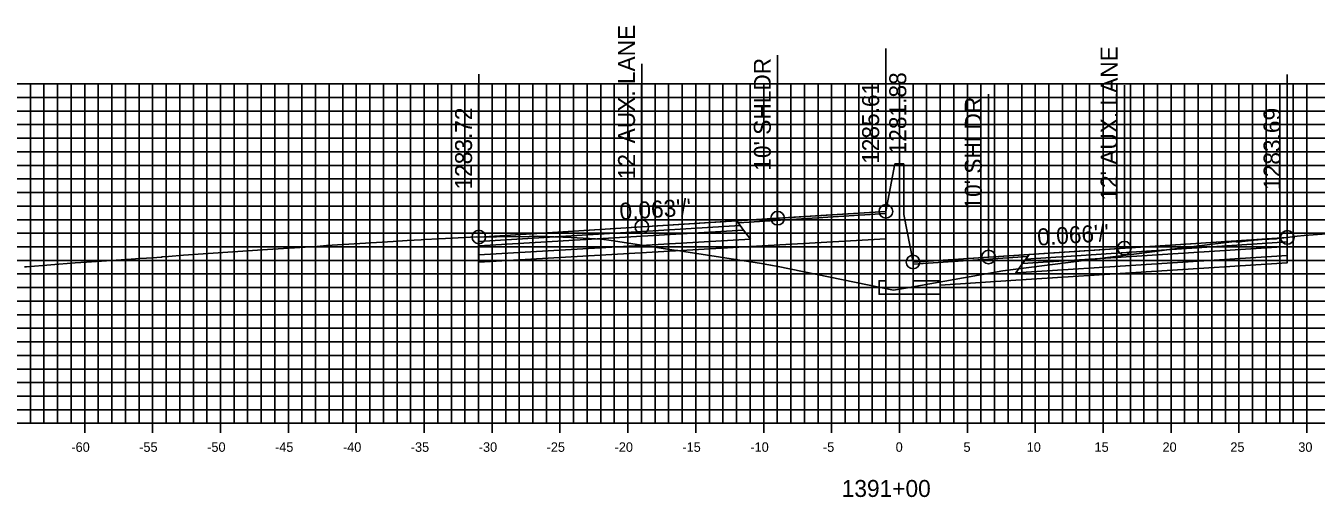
# Model space of a CAD drawing. Extents: x 674939 to 678919, y 750652 to 765176.
# Drawn here: x 678674.2 to 678769.2, y 755817.1 to 755851.8 of the extents above; entities that cross this region are included whole.
import ezdxf

# ---------------------------------------------------------------- set-up
doc = ezdxf.new("R2010")
doc.units = 0
for name, color, linetype in [('Level 10', 7, 'Continuous'), ('Level 17', 7, 'Continuous'), ('Level 18', 7, 'Continuous'), ('Level 19', 7, 'Continuous'), ('Level 20', 7, 'Continuous'), ('Level 22', 7, 'Continuous'), ('Level 23', 7, 'Continuous'), ('Level 4', 7, 'Continuous'), ('Level 8', 7, 'Continuous'), ('Level 9', 7, 'Continuous')]:
    doc.layers.add(name, color=color, linetype=linetype)

msp = doc.modelspace()

# ---------------------------------------------------------------- linework, layer by layer
at = {"layer": 'Level 10'}
msp.add_lwpolyline([(678674.097, 755834.068), (678674.236, 755834.083), (678677.822, 755834.364), (678678.671, 755834.428), (678681.952, 755834.651), (678682.597, 755834.692), (678683.585, 755834.743), (678683.833, 755834.763), (678684.195, 755834.8), (678684.237, 755834.803), (678684.699, 755834.85), (678685.807, 755834.93), (678691.263, 755835.309), (678691.994, 755835.354), (678695.164, 755835.558), (678695.5, 755835.557), (678695.564, 755835.554), (678695.661, 755835.571), (678696.332, 755835.651), (678701.243, 755835.951), (678702.288, 755836.014), (678703.305, 755836.065), (678703.577, 755836.08), (678704.596, 755836.138), (678705.618, 755836.187), (678706.033, 755836.204), (678707.397, 755836.275), (678707.558, 755836.273), (678707.586, 755836.275), (678707.615, 755836.274), (678708.652, 755836.28), (678708.854, 755836.282), (678711.259, 755836.319), (678711.54, 755836.327), (678711.624, 755836.323), (678711.853, 755836.337), (678714.368, 755836.226), (678716.588, 755836.125), (678717.298, 755836.018), (678721.94, 755835.315), (678722.212, 755835.274), (678722.651, 755835.206), (678728.377, 755834.315), (678729.039, 755834.201), (678729.596, 755834.096), (678738.1, 755832.362), (678738.965, 755832.511), (678746.141, 755833.779), (678748.053, 755834.026), (678757.325, 755835.214), (678758.217, 755835.321), (678762.994, 755835.927), (678763.012, 755835.929), (678763.307, 755835.933), (678763.36, 755835.923), (678763.507, 755835.903), (678763.772, 755835.932), (678764.653, 755836.031), (678765.244, 755836.083), (678766.269, 755836.149), (678766.354, 755836.158), (678767.093, 755836.244), (678767.809, 755836.328), (678768.327, 755836.381), (678776.276, 755836.964)], dxfattribs=at)
at = {"layer": 'Level 17'}
for points in [[(678738.203, 755841.661), (678737.533, 755838.161)], [(678738.203, 755841.661), (678738.203, 755841.661)], [(678738.203, 755841.661), (678738.863, 755841.661)], [(678738.863, 755841.661), (678738.863, 755837.929)], [(678737.533, 755838.161), (678737.533, 755833.054), (678737.033, 755833.054), (678737.033, 755832.054), (678741.533, 755832.054), (678741.533, 755833.054), (678739.533, 755833.054), (678739.533, 755834.429)], [(678738.863, 755837.929), (678739.533, 755834.429)]]:
    msp.add_lwpolyline(points, dxfattribs=at)
at = {"layer": 'Level 18'}
for points in [[(678737.533, 755838.161), (678729.558, 755837.659), (678719.558, 755837.029), (678707.558, 755836.273)], [(678767.093, 755836.244), (678755.093, 755835.454), (678745.093, 755834.796), (678739.533, 755834.429)]]:
    msp.add_lwpolyline(points, dxfattribs=at)
for points in [[(678726.675, 755837.309), (678737.533, 755838.001), (678737.533, 755838.161), (678726.558, 755837.47)], [(678707.558, 755836.273), (678707.558, 755835.943), (678726.808, 755837.13), (678726.558, 755837.47)], [(678767.093, 755836.244), (678767.093, 755835.914), (678747.843, 755834.653), (678748.093, 755834.993)], [(678747.975, 755834.833), (678739.533, 755834.269), (678739.533, 755834.429), (678748.093, 755834.993)]]:
    msp.add_lwpolyline(points, close=True, dxfattribs=at)
at = {"layer": 'Level 19'}
for points in [[(678707.558, 755835.943), (678707.558, 755835.613), (678727.058, 755836.79), (678726.808, 755837.13)], [(678707.558, 755835.613), (678707.558, 755834.953), (678727.558, 755836.11), (678727.058, 755836.79)], [(678767.093, 755835.914), (678767.093, 755835.584), (678747.593, 755834.313), (678747.843, 755834.653)], [(678767.093, 755835.584), (678767.093, 755834.924), (678747.093, 755833.633), (678747.593, 755834.313)]]:
    msp.add_lwpolyline(points, close=True, dxfattribs=at)
for points in [[(678727.558, 755835.57), (678737.533, 755836.147)], [(678707.558, 755834.953), (678707.558, 755834.413), (678727.558, 755835.57)], [(678767.093, 755834.924), (678767.094, 755834.384), (678747.093, 755833.093)], [(678747.093, 755833.093), (678741.533, 755832.734)]]:
    msp.add_lwpolyline(points, dxfattribs=at)
at = {"layer": 'Level 20'}
for p, q in [((678638.533, 755847.551), (678838.533, 755847.551)), ((678674.533, 755822.551), (678674.533, 755847.551)), ((678675.533, 755822.551), (678675.533, 755847.551)), ((678676.533, 755822.551), (678676.533, 755847.551)), ((678677.533, 755822.551), (678677.533, 755847.551)), ((678678.533, 755822.551), (678678.533, 755847.551)), ((678679.533, 755822.551), (678679.533, 755847.551)), ((678680.533, 755822.551), (678680.533, 755847.551)), ((678681.533, 755822.551), (678681.533, 755847.551)), ((678682.533, 755822.551), (678682.533, 755847.551)), ((678683.533, 755822.551), (678683.533, 755847.551)), ((678684.533, 755822.551), (678684.533, 755847.551)), ((678685.533, 755822.551), (678685.533, 755847.551)), ((678686.533, 755822.551), (678686.533, 755847.551)), ((678687.533, 755822.551), (678687.533, 755847.551)), ((678688.533, 755822.551), (678688.533, 755847.551)), ((678689.533, 755822.551), (678689.533, 755847.551)), ((678690.533, 755822.551), (678690.533, 755847.551)), ((678691.533, 755822.551), (678691.533, 755847.551)), ((678692.533, 755822.551), (678692.533, 755847.551)), ((678693.533, 755822.551), (678693.533, 755847.551)), ((678694.533, 755822.551), (678694.533, 755847.551)), ((678695.533, 755822.551), (678695.533, 755847.551)), ((678696.533, 755822.551), (678696.533, 755847.551)), ((678697.533, 755822.551), (678697.533, 755847.551)), ((678698.533, 755822.551), (678698.533, 755847.551)), ((678699.533, 755822.551), (678699.533, 755847.551)), ((678700.533, 755822.551), (678700.533, 755847.551)), ((678701.533, 755822.551), (678701.533, 755847.551)), ((678702.533, 755822.551), (678702.533, 755847.551)), ((678703.533, 755822.551), (678703.533, 755847.551)), ((678704.533, 755822.551), (678704.533, 755847.551)), ((678705.533, 755822.551), (678705.533, 755847.551)), ((678706.533, 755822.551), (678706.533, 755847.551)), ((678707.533, 755822.551), (678707.533, 755847.551)), ((678708.533, 755822.551), (678708.533, 755847.551)), ((678709.533, 755822.551), (678709.533, 755847.551)), ((678710.533, 755822.551), (678710.533, 755847.551)), ((678711.533, 755822.551), (678711.533, 755847.551)), ((678712.533, 755822.551), (678712.533, 755847.551)), ((678713.533, 755822.551), (678713.533, 755847.551)), ((678714.533, 755822.551), (678714.533, 755847.551)), ((678715.533, 755822.551), (678715.533, 755847.551)), ((678716.533, 755822.551), (678716.533, 755847.551)), ((678717.533, 755822.551), (678717.533, 755847.551)), ((678718.533, 755822.551), (678718.533, 755847.551)), ((678719.533, 755822.551), (678719.533, 755847.551)), ((678720.533, 755822.551), (678720.533, 755847.551)), ((678721.533, 755822.551), (678721.533, 755847.551)), ((678722.533, 755822.551), (678722.533, 755847.551)), ((678723.533, 755822.551), (678723.533, 755847.551)), ((678724.533, 755822.551), (678724.533, 755847.551)), ((678725.533, 755822.551), (678725.533, 755847.551)), ((678726.533, 755822.551), (678726.533, 755847.551)), ((678727.533, 755822.551), (678727.533, 755847.551)), ((678728.533, 755822.551), (678728.533, 755847.551)), ((678729.533, 755822.551), (678729.533, 755847.551)), ((678730.533, 755822.551), (678730.533, 755847.551)), ((678731.533, 755822.551), (678731.533, 755847.551)), ((678732.533, 755822.551), (678732.533, 755847.551)), ((678733.533, 755822.551), (678733.533, 755847.551)), ((678734.533, 755822.551), (678734.533, 755847.551)), ((678735.533, 755822.551), (678735.533, 755847.551)), ((678736.533, 755822.551), (678736.533, 755847.551)), ((678737.533, 755822.551), (678737.533, 755847.551)), ((678738.533, 755822.551), (678738.533, 755847.551)), ((678739.533, 755822.551), (678739.533, 755847.551)), ((678740.533, 755822.551), (678740.533, 755847.551)), ((678741.533, 755822.551), (678741.533, 755847.551)), ((678742.533, 755822.551), (678742.533, 755847.551)), ((678743.533, 755822.551), (678743.533, 755847.551)), ((678744.533, 755822.551), (678744.533, 755847.551)), ((678745.533, 755822.551), (678745.533, 755847.551)), ((678746.533, 755822.551), (678746.533, 755847.551)), ((678747.533, 755822.551), (678747.533, 755847.551)), ((678748.533, 755822.551), (678748.533, 755847.551)), ((678749.533, 755822.551), (678749.533, 755847.551)), ((678750.533, 755822.551), (678750.533, 755847.551)), ((678751.533, 755822.551), (678751.533, 755847.551)), ((678752.533, 755822.551), (678752.533, 755847.551)), ((678753.533, 755822.551), (678753.533, 755847.551)), ((678754.533, 755822.551), (678754.533, 755847.551)), ((678755.533, 755822.551), (678755.533, 755847.551)), ((678756.533, 755822.551), (678756.533, 755847.551)), ((678757.533, 755822.551), (678757.533, 755847.551)), ((678758.533, 755822.551), (678758.533, 755847.551)), ((678759.533, 755822.551), (678759.533, 755847.551)), ((678760.533, 755822.551), (678760.533, 755847.551)), ((678761.533, 755822.551), (678761.533, 755847.551)), ((678762.533, 755822.551), (678762.533, 755847.551)), ((678763.533, 755822.551), (678763.533, 755847.551)), ((678764.533, 755822.551), (678764.533, 755847.551)), ((678765.533, 755822.551), (678765.533, 755847.551)), ((678766.533, 755822.551), (678766.533, 755847.551)), ((678767.533, 755822.551), (678767.533, 755847.551)), ((678768.533, 755822.551), (678768.533, 755847.551)), ((678638.533, 755846.551), (678838.533, 755846.551)), ((678638.533, 755845.551), (678838.533, 755845.551)), ((678638.533, 755844.551), (678838.533, 755844.551)), ((678638.533, 755843.551), (678838.533, 755843.551)), ((678638.533, 755842.551), (678838.533, 755842.551)), ((678638.533, 755841.551), (678838.533, 755841.551)), ((678638.533, 755840.551), (678838.533, 755840.551)), ((678638.533, 755839.551), (678838.533, 755839.551)), ((678638.533, 755838.551), (678838.533, 755838.551)), ((678638.533, 755837.551), (678838.533, 755837.551)), ((678638.533, 755836.551), (678838.533, 755836.551)), ((678638.533, 755835.551), (678838.533, 755835.551)), ((678638.533, 755834.551), (678838.533, 755834.551)), ((678638.533, 755833.551), (678838.533, 755833.551)), ((678638.533, 755832.551), (678838.533, 755832.551)), ((678638.533, 755831.551), (678838.533, 755831.551)), ((678638.533, 755830.551), (678838.533, 755830.551)), ((678638.533, 755829.551), (678838.533, 755829.551)), ((678638.533, 755828.551), (678838.533, 755828.551)), ((678638.533, 755827.551), (678838.533, 755827.551)), ((678638.533, 755826.551), (678838.533, 755826.551)), ((678638.533, 755825.551), (678838.533, 755825.551)), ((678638.533, 755824.551), (678838.533, 755824.551)), ((678638.533, 755823.551), (678838.533, 755823.551)), ((678638.533, 755822.551), (678838.533, 755822.551))]:
    msp.add_line(p, q, dxfattribs=at)
at = {"layer": 'Level 23'}
for p, q in [((678737.533, 755838.161), (678737.533, 755850.161)), ((678719.558, 755837.029), (678719.558, 755849.029)), ((678729.558, 755837.659), (678729.558, 755849.659)), ((678707.558, 755836.273), (678707.558, 755848.273)), ((678767.093, 755836.244), (678767.093, 755848.244)), ((678755.093, 755835.454), (678755.093, 755847.454)), ((678739.533, 755834.429), (678739.533, 755846.429)), ((678745.093, 755834.796), (678745.093, 755846.796))]:
    msp.add_line(p, q, dxfattribs=at)
at = {"layer": 'Level 4'}
for centre in [(678737.533, 755838.161), (678719.558, 755837.029), (678729.558, 755837.659), (678707.558, 755836.273), (678767.093, 755836.244), (678755.093, 755835.454), (678739.533, 755834.429), (678745.093, 755834.796)]:
    msp.add_circle(centre, 0.5, dxfattribs=at)
at = {"layer": 'Level 8'}
for p, q in [((678678.533, 755821.851), (678678.533, 755823.251)), ((678683.533, 755821.851), (678683.533, 755823.251)), ((678688.533, 755821.851), (678688.533, 755823.251)), ((678693.533, 755821.851), (678693.533, 755823.251)), ((678698.533, 755821.851), (678698.533, 755823.251)), ((678703.533, 755821.851), (678703.533, 755823.251)), ((678708.533, 755821.851), (678708.533, 755823.251)), ((678713.533, 755821.851), (678713.533, 755823.251)), ((678718.533, 755821.851), (678718.533, 755823.251)), ((678723.533, 755821.851), (678723.533, 755823.251)), ((678728.533, 755821.851), (678728.533, 755823.251)), ((678733.533, 755821.851), (678733.533, 755823.251)), ((678738.533, 755821.851), (678738.533, 755823.251)), ((678743.533, 755821.851), (678743.533, 755823.251)), ((678748.533, 755821.851), (678748.533, 755823.251)), ((678753.533, 755821.851), (678753.533, 755823.251)), ((678758.533, 755821.851), (678758.533, 755823.251)), ((678763.533, 755821.851), (678763.533, 755823.251)), ((678768.533, 755821.851), (678768.533, 755823.251)), ((678638.533, 755822.551), (678838.533, 755822.551))]:
    msp.add_line(p, q, dxfattribs=at)

# ---------------------------------------------------------------- texts
at = {"layer": 'Level 22'}
for s, rotation, p in [("0.063'/'", 3.60515, (678717.954, 755837.529)), ("0.066'/'", 3.76749, (678748.721, 755835.636))]:
    msp.add_text(s, height=1.25, rotation=rotation, dxfattribs=at).set_placement(p)
at = {"layer": 'Level 23'}
for s, p in [("12' AUX. LANE", (678719.058, 755840.529)), ("12' AUX. LANE", (678754.593, 755838.954)), ("10' SHLDR", (678729.058, 755841.159)), ('1281.88', (678739.033, 755842.363)), ('1285.61', (678737.033, 755841.661)), ("10' SHLDR", (678744.593, 755838.296)), ('1283.72', (678707.058, 755839.773)), ('1283.69', (678766.593, 755839.744))]:
    msp.add_text(s, height=1.25, rotation=90, dxfattribs=at).set_placement(p)
at = {"layer": 'Level 9'}
for s, height, p in [('-60', 0.7, (678677.552, 755820.451)), ('-55', 0.7, (678682.546, 755820.451)), ('-50', 0.7, (678687.552, 755820.451)), ('-45', 0.7, (678692.546, 755820.451)), ('-40', 0.7, (678697.552, 755820.451)), ('-35', 0.7, (678702.546, 755820.451)), ('-30', 0.7, (678707.552, 755820.451)), ('-25', 0.7, (678712.546, 755820.451)), ('-20', 0.7, (678717.552, 755820.451)), ('-15', 0.7, (678722.546, 755820.451)), ('-10', 0.7, (678727.552, 755820.451)), ('-5', 0.7, (678732.896, 755820.451)), ('0', 0.7, (678738.252, 755820.451)), ('5', 0.7, (678743.246, 755820.451)), ('10', 0.7, (678747.902, 755820.451)), ('15', 0.7, (678752.896, 755820.451)), ('20', 0.7, (678757.902, 755820.451)), ('25', 0.7, (678762.896, 755820.451)), ('30', 0.7, (678767.902, 755820.451)), ('1391+00', 1.25, (678734.281, 755817.126))]:
    msp.add_text(s, height=height, dxfattribs=at).set_placement(p)

doc.saveas('drawing.dxf')
